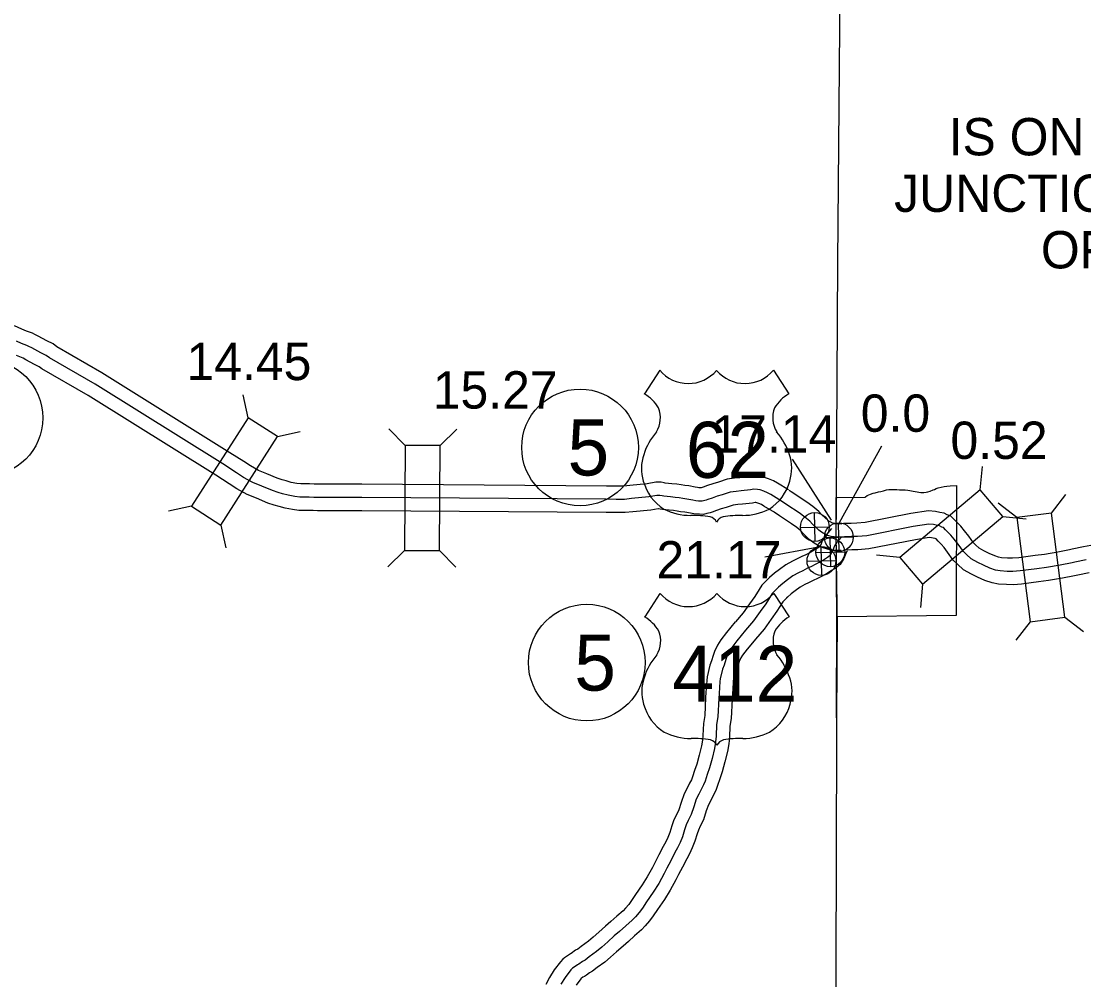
# Model space of a CAD drawing. Extents: x 31699 to 244310, y -8841 to 11474.
# Drawn here: x 140220 to 141021, y 108 to 830 of the extents above; entities that cross this region are included whole.
import ezdxf

# ---------------------------------------------------------------- set-up
doc = ezdxf.new("R2010")
doc.units = 0
for name, color, linetype in [('B_Logo', 7, 'Continuous'), ('G-ANNO-NPLT', 7, 'Continuous'), ('Level 21', 7, 'Continuous'), ('Level 58', 7, 'Continuous'), ('R_Border Notes', 7, 'Continuous'), ('R_Logo', 7, 'Continuous'), ('R_XS_EARTHWORK_STAGE1', 7, 'Continuous'), ('S_AREA_CALC', 7, 'Continuous'), ('S_WALL', 7, 'Continuous'), ('S_WALL_ANNOT', 7, 'Continuous')]:
    doc.layers.add(name, color=color, linetype=linetype)

msp = doc.modelspace()

# ---------------------------------------------------------------- linework, layer by layer
for p, q in [((140701.51, 567.29), (140689.97, 549.45)), ((140787.31, 567.29), (140798.85, 549.45)), ((140701.75, 399.08), (140690.22, 381.24)), ((140787.55, 399.08), (140799.09, 381.24))]:
    msp.add_line(p, q)
for centre, radius, start, end in [((140723, 585.37), 28.08, 220.07504, 319.67012), ((140765.82, 585.37), 28.08, 220.32988, 319.92496), ((140674.9, 523.54), 29.98, 30.7809, 59.98827), ((140813.92, 523.54), 29.98, 120.01173, 149.2191), ((140681.49, 531.45), 20.55, 328.81046, 21.21077), ((140807.33, 531.45), 20.55, 158.78923, 211.18954), ((140735.23, 489.32), 47.94, 138.95648, 162.69135), ((140753.59, 489.32), 47.94, 17.30865, 41.04352), ((140719.41, 493.25), 31.68, 160.95764, 197.38186), ((140769.41, 493.25), 31.68, 342.61814, 19.04236), ((140724.56, 493.34), 36.66, 195.10743, 237.13119), ((140764.26, 493.34), 36.66, 302.86881, 344.89257), ((140725.25, 504.89), 47.07, 244.07708, 269.57785), ((140726.34, 371.61), 86.22, 81.19416, 90.95387), ((140737.12, 448.91), 8.26, 28.03422, 72.98637), ((140751.7, 448.91), 8.26, 107.01363, 151.96578), ((140762.48, 371.61), 86.22, 89.04613, 98.80584), ((140763.57, 504.89), 47.07, 270.42215, 295.92292), ((140723.24, 417.16), 28.08, 220.07504, 319.67012), ((140766.06, 417.16), 28.08, 220.32988, 319.92496), ((140675.14, 355.33), 29.98, 30.7809, 59.98827), ((140814.16, 355.33), 29.98, 120.01173, 149.2191), ((140681.74, 363.24), 20.55, 328.81046, 21.21077), ((140807.57, 363.24), 20.55, 158.78923, 211.18954), ((140735.48, 321.11), 47.94, 138.95648, 162.69135), ((140753.83, 321.11), 47.94, 17.30865, 41.04352), ((140719.65, 325.04), 31.68, 160.95764, 197.38186), ((140769.65, 325.04), 31.68, 342.61814, 19.04236), ((140724.81, 325.13), 36.66, 195.10743, 237.13119), ((140764.5, 325.13), 36.66, 302.86881, 344.89257), ((140725.49, 336.68), 47.07, 244.07708, 269.57785), ((140726.58, 203.4), 86.22, 81.19416, 90.95387), ((140737.36, 280.7), 8.26, 28.03422, 72.98637), ((140751.94, 280.7), 8.26, 107.01363, 151.96578), ((140762.73, 203.4), 86.22, 89.04613, 98.80584), ((140763.81, 336.68), 47.07, 270.42215, 295.92292)]:
    msp.add_arc(centre, radius, start, end)
at = {"layer": 'B_Logo'}
for points in [[(140793.49, 468.5), (140785.24, 473.51), (140782.79, 474.9), (140779.95, 476.15), (140777.25, 477.07), (140775.17, 477.47), (140772.63, 477.52), (140770.05, 477.04), (140762.93, 476.35), (140759.27, 475.97), (140754.75, 475.3), (140748.74, 473.44), (140744.84, 472.25), (140741.01, 470.86), (140737.78, 469.76), (140736.59, 469.32), (140734.67, 468.86), (140733.54, 468.56), (140731.8, 468.71), (140730.8, 468.68), (140728.66, 468.88), (140726.51, 469.28), (140721.95, 470.14), (140718.87, 470.51), (140716.18, 471.03), (140713.23, 471.41), (140709.68, 471.83), (140704.66, 472.34), (140703.32, 472.5), (140701.58, 472.85), (140699.44, 472.85), (140693.4, 471.79), (140680.16, 470.58), (140674.98, 469.95), (140668.64, 469.96), (140661.23, 469.99), (140476.88, 471.29), (140443.71, 471.33), (140440.64, 471.43), (140437.03, 471.59), (140436.16, 471.63), (140433.3, 471.54), (140430.09, 471.57), (140426.27, 472.06), (140421.3, 473.04), (140417.13, 474.18), (140413.76, 475.14), (140409.52, 476.55), (140401.4, 479.97), (140394.71, 482.77), (140387.65, 486.56), (140382.34, 490.07), (140371.99, 496.7), (140275.69, 556.72), (140241.17, 576.69), (140238.78, 578.56), (140234.65, 580.5), (140228.06, 584.17), (140225.82, 585.24), (140224.26, 586.06), (140220.14, 587.6), (140216.42, 589.22)], [(140838.61, 441.37), (140835.41, 441.48), (140833.14, 441.66), (140831.74, 441.78), (140828.13, 442.82), (140826.65, 443.41), (140823.57, 445.25), (140821.49, 446.83), (140819.67, 448.56), (140816.85, 451.2), (140814.76, 453.46), (140811, 456.56), (140806.7, 459.67), (140797.45, 465.73), (140793.49, 468.5)], [(141023.29, 424.39), (141014.69, 422.52), (141012.53, 422.13), (141003.54, 420.38), (140993.22, 418.56), (140986.02, 417.63), (140973.49, 415.99), (140967.96, 415.61), (140963.56, 415.64), (140958.22, 415.99), (140954.68, 416.63), (140950.53, 418), (140945.64, 420.23), (140941.36, 422.4), (140936.46, 425.09), (140932.97, 428.34), (140930.55, 430.65), (140926.63, 436.23), (140923.73, 439.88), (140921.17, 442.93), (140918.82, 445.31), (140917.2, 447.04), (140915.65, 448.63), (140914.38, 449.08), (140912.64, 450), (140910.97, 450.32), (140908.03, 450.9), (140904.56, 451.27), (140892.77, 449.37), (140857.88, 442.47), (140850.61, 441.94), (140846.28, 441.83), (140841.01, 441.66), (140838.61, 441.37)], [(140838.61, 441.46), (140834.91, 437.15), (140833.4, 434.94), (140832.68, 432.86), (140831.44, 430.04), (140829.99, 427.63), (140828.13, 426.21), (140825.81, 424.72), (140823.16, 423.03), (140818.84, 420.72), (140816.12, 419.3), (140813, 417.94), (140809.48, 416.17), (140806.29, 414.67), (140801.97, 412.17), (140797.8, 409.19), (140794.42, 406.56), (140791.04, 403.73), (140786.41, 399.02), (140781.47, 391.23), (140777.32, 385.38), (140772.31, 378.33), (140766.24, 371.2)], [(140838.61, 441.37), (140834.91, 437.06), (140834.68, 436.72)], [(140838.61, 441.37), (140835.61, 441.47)], [(140766.24, 371.2), (140759.78, 363.36), (140755.93, 358.36), (140753.89, 355.23), (140752.21, 351.5), (140751.35, 349.07), (140750.08, 344.95), (140748.84, 341.91), (140747.13, 334.7), (140746.93, 332.56), (140746.34, 323.65), (140746.12, 319.97), (140745.42, 305.92), (140744.47, 300.08), (140744.14, 291.31), (140743.67, 287.02), (140742.76, 282.05), (140740.99, 274.65), (140739.01, 267.5), (140737.37, 262.44), (140735.72, 257.51), (140734.61, 254.6), (140733.1, 251.62), (140731.16, 247.55), (140729.07, 243.81), (140727.18, 238.2), (140725.23, 232.2), (140723.1, 227.85), (140721.47, 224.46), (140720.18, 220.82), (140718.61, 215.55), (140716.88, 211.16), (140715.06, 207.23), (140713.04, 203.56), (140709.83, 197.31), (140706.93, 191.87), (140704.79, 187.8), (140700.75, 180.39), (140696.69, 173.78), (140691.65, 166.41), (140688.52, 161.77), (140686.02, 158.42), (140683.19, 155.06), (140680.8, 152.51), (140675.93, 148.28), (140671.32, 144.13), (140667.29, 140.73), (140662.36, 136.3), (140657.81, 132.29), (140653.91, 129.03), (140648.36, 124.98), (140645.3, 122.54), (140643.4, 121.48), (140640.46, 119.45), (140639.61, 118.83), (140638.49, 118.26), (140635.82, 116.44), (140635.43, 116.09), (140634.84, 115.47), (140634.52, 115.19), (140630.23, 109.45), (140626.92, 104.34)]]:
    msp.add_lwpolyline(points, dxfattribs=at)
at = {"layer": 'G-ANNO-NPLT'}
for points in [[(140856.55, 471.61), (140856.81, 471.86), (140858.06, 472.78), (140860.51, 473.96), (140862.46, 474.53), (140864.09, 474.99), (140866.61, 475.53), (140868.21, 475.86), (140870.4, 476.47), (140872.56, 477.04), (140874.35, 477.34), (140877.99, 477.43), (140880.39, 477.27), (140882.42, 477.21), (140884.79, 477.15), (140886.7, 477.02), (140888.7, 476.85), (140890.17, 476.61), (140892.78, 476.19), (140895.66, 475.54), (140896.97, 475.26), (140898.37, 475.08), (140899.47, 475.04), (140900.74, 475.13), (140902.47, 475.36), (140903.66, 475.58), (140905.45, 476.11), (140907.84, 477.05), (140908.83, 477.47), (140909.96, 478.02), (140911.65, 478.62), (140913.81, 479.16), (140916.03, 479.53), (140918.1, 479.8), (140920.53, 480.07), (140925.35, 480.46), (140925.24, 382.3), (140835.5, 381.33)], [(140834.53, 471.44), (140835.27, 471.45)], [(140835.27, 471.45), (140856.55, 471.61)], [(140835.5, 381.33), (140834.91, 305.13)]]:
    msp.add_lwpolyline(points, dxfattribs=at)
at = {"layer": 'Level 21'}
for p, q in [((140818.79, 438.25), (140818.29, 459.95)), ((140807.69, 448.85), (140829.39, 449.35)), ((140836.85, 430.54), (140836.35, 452.24)), ((140825.75, 441.14), (140847.45, 441.64)), ((140830.49, 419.19), (140829.99, 440.89)), ((140823.75, 412.65), (140823.25, 434.35)), ((140819.39, 429.79), (140841.09, 430.29)), ((140812.65, 423.25), (140834.35, 423.75))]:
    msp.add_line(p, q, dxfattribs=at)
for centre in [(140818.54, 449.1), (140836.6, 441.39), (140830.24, 430.04), (140823.5, 423.5)]:
    msp.add_circle(centre, 10.85, dxfattribs=at)
at = {"layer": 'Level 58'}
msp.add_lwpolyline([(140834.91, 305.13), (140835.12, 381.17), (140834.96, 410.68), (140834.7, 460.19), (140834.62, 471.12), (140834.53, 471.44)], dxfattribs=at)
at = {"layer": 'R_Border Notes'}
for centre in [(140192.2, 531.37), (140641.44, 509.1), (140646.55, 346.84)]:
    msp.add_circle(centre, 44, dxfattribs=at)
at = {"layer": 'R_Logo'}
for points in [[(140830.9, 1423.63), (140833.14, 1358.31), (140835.89, 1183.58), (140836.77, 1010.37), (140837.07, 825.26), (140835.51, 648.82), (140834.62, 471.12), (140834.66, 466.31), (140834.7, 460.19)], [(140830.9, 1423.63), (140833.14, 1358.31), (140835.89, 1183.58), (140836.77, 1010.37), (140837.07, 825.26), (140835.51, 648.82), (140834.62, 471.12), (140834.66, 466.31), (140834.72, 454.82)], [(140834.93, 415.69), (140835.12, 381.17), (140834.88, 292.09), (140834.39, 114.59), (140835.3, -62.3), (140834.16, -62.37), (140834.5, -94.16)], [(140834.96, 410.68), (140835.12, 381.17), (140834.88, 292.09), (140834.39, 114.59), (140835.3, -62.3), (140834.16, -62.37), (140834.5, -94.16)]]:
    msp.add_lwpolyline(points, dxfattribs=at)
at = {"layer": 'R_XS_EARTHWORK_STAGE1'}
for p, q in [((140391.04, 531.52), (140387.27, 548.71)), ((140413.28, 517.28), (140430.47, 521.05)), ((140509.61, 510.66), (140497.25, 523.19)), ((140536.01, 510.47), (140548.54, 522.83)), ((140943.35, 477.14), (140944.88, 494.68)), ((140943.35, 477.14), (140882.69, 426.22)), ((140960.33, 456.92), (140943.35, 477.14)), ((140997.05, 459.6), (141007.8, 473.53)), ((140348.33, 464.82), (140331.14, 461.05)), ((140970.87, 456.22), (140956.93, 466.97)), ((140899.67, 406), (140960.33, 456.92)), ((140960.33, 456.92), (140977.86, 455.39)), ((140997.05, 459.6), (140970.87, 456.22)), ((141007.19, 381.05), (140997.05, 459.6)), ((140370.56, 450.59), (140374.33, 433.39)), ((140970.87, 456.22), (140981.01, 377.67)), ((140509.05, 431.46), (140496.52, 419.1)), ((140535.45, 431.28), (140547.81, 418.74)), ((140882.69, 426.22), (140865.16, 427.75)), ((140882.69, 426.22), (140899.67, 406)), ((140899.67, 406), (140898.14, 388.47)), ((140981.01, 377.67), (140970.26, 363.74)), ((140981.01, 377.67), (141007.19, 381.05)), ((141007.19, 381.05), (141021.12, 370.3))]:
    msp.add_line(p, q, dxfattribs=at)
for points in [[(140391.04, 531.52), (140348.33, 464.82), (140370.56, 450.59), (140413.28, 517.28)], [(140535.45, 431.28), (140536.01, 510.47), (140509.61, 510.66), (140509.05, 431.46)]]:
    msp.add_lwpolyline(points, close=True, dxfattribs=at)
at = {"layer": 'S_AREA_CALC'}
for points in [[(140798.67, 477.05), (140790.31, 482.13), (140787.29, 483.85), (140783.58, 485.48), (140779.83, 486.75), (140776.24, 487.45), (140771.82, 487.54), (140768.65, 486.95), (140761.93, 486.3), (140758.01, 485.9), (140752.53, 485.08), (140745.8, 483), (140741.67, 481.74), (140737.69, 480.3), (140734.43, 479.19), (140733.68, 478.91), (140732.68, 478.67), (140732.07, 478.72), (140731.12, 478.69), (140730.05, 478.79), (140728.36, 479.11), (140723.48, 480.03), (140720.42, 480.4), (140717.76, 480.91), (140714.46, 481.33), (140710.79, 481.77), (140705.76, 482.28), (140704.89, 482.39), (140702.56, 482.85), (140698.58, 482.85), (140692.08, 481.71), (140679.1, 480.52), (140674.38, 479.95), (140668.67, 479.96), (140661.29, 479.99), (140476.92, 481.29), (140443.89, 481.33), (140441.02, 481.43), (140437.47, 481.58), (140436.24, 481.64), (140433.19, 481.54), (140430.77, 481.57), (140427.87, 481.94), (140423.59, 482.78), (140419.83, 483.81), (140416.71, 484.7), (140413.04, 485.92), (140405.27, 489.19), (140399.01, 491.81), (140392.78, 495.16), (140387.79, 498.45), (140377.33, 505.15), (140280.84, 565.29), (140246.77, 585.01), (140244.04, 587.13), (140239.21, 589.4), (140232.65, 593.06), (140230.3, 594.18), (140228.36, 595.2), (140223.9, 596.87), (140220.38, 598.41), (140214.9, 600.74)], [(140788.3, 459.95), (140780.17, 464.88), (140778.29, 465.95), (140776.32, 466.82), (140774.68, 467.38), (140774.11, 467.49), (140773.45, 467.5), (140771.44, 467.13), (140763.93, 466.4), (140760.53, 466.05), (140756.98, 465.52), (140751.67, 463.88), (140748, 462.76), (140744.33, 461.43), (140741.12, 460.34), (140739.49, 459.74), (140737.13, 459.17), (140734.45, 458.45), (140731.54, 458.69), (140730.49, 458.66), (140727.27, 458.96), (140724.67, 459.45), (140720.42, 460.25), (140717.32, 460.63), (140714.6, 461.15), (140712.01, 461.48), (140708.58, 461.89), (140703.57, 462.4), (140701.76, 462.62), (140700.59, 462.85), (140700.31, 462.85), (140694.72, 461.87), (140681.22, 460.63), (140675.58, 459.95), (140668.61, 459.96), (140661.17, 459.99), (140476.84, 461.29), (140443.53, 461.33), (140440.25, 461.44), (140436.59, 461.6), (140436.09, 461.62), (140433.4, 461.54), (140429.41, 461.58), (140424.67, 462.18), (140419.01, 463.3), (140414.44, 464.55), (140410.82, 465.59), (140406, 467.18), (140397.53, 470.75), (140390.4, 473.73), (140382.52, 477.97), (140376.88, 481.69), (140366.64, 488.24), (140270.54, 548.15), (140235.57, 568.38), (140233.51, 569.98), (140230.08, 571.6), (140223.47, 575.28), (140221.34, 576.3), (140220.17, 576.91), (140216.39, 578.33)], [(140838.94, 451.36), (140835.97, 451.46), (140833.97, 451.62), (140833.57, 451.66), (140831.37, 452.29), (140831.1, 452.4), (140829.18, 453.54), (140827.98, 454.46), (140826.53, 455.83), (140823.94, 458.26), (140821.64, 460.74), (140817.12, 464.48), (140812.38, 467.9), (140803.06, 474.01), (140799.22, 476.69)], [(140838.94, 451.36), (140835.97, 451.46), (140833.97, 451.62), (140833.57, 451.66), (140831.37, 452.29), (140831.1, 452.4), (140829.18, 453.54), (140827.98, 454.46), (140826.53, 455.83), (140823.94, 458.26), (140821.64, 460.74), (140817.12, 464.48), (140812.38, 467.9), (140803.06, 474.01), (140801.27, 475.26)], [(140838.28, 431.37), (140834.84, 431.49), (140832.31, 431.69), (140829.9, 431.9), (140824.88, 433.34), (140822.2, 434.41), (140817.96, 436.95), (140815, 439.21), (140812.81, 441.28), (140809.75, 444.15), (140807.88, 446.17), (140804.88, 448.65), (140801.03, 451.43), (140791.84, 457.45), (140787.75, 460.31)], [(140821.37, 434.91), (140817.96, 436.95), (140815, 439.21), (140812.81, 441.28), (140809.75, 444.15), (140807.88, 446.17), (140804.88, 448.65), (140801.03, 451.43), (140791.84, 457.45), (140787.75, 460.31)], [(141026.59, 435.26), (141021.24, 434.18), (141012.56, 432.3), (141010.68, 431.95), (141001.72, 430.21), (140991.71, 428.45), (140984.73, 427.55), (140972.5, 425.94), (140967.65, 425.61), (140963.93, 425.64), (140959.44, 425.94), (140957.14, 426.35), (140954.18, 427.33), (140949.98, 429.24), (140946.03, 431.24), (140942.37, 433.26), (140939.83, 435.62), (140938.17, 437.2), (140934.65, 442.22), (140931.48, 446.21), (140928.57, 449.67), (140926.02, 452.25), (140924.43, 453.94), (140921.21, 457.26), (140918.43, 458.25), (140915.99, 459.54), (140912.87, 460.14), (140909.53, 460.8), (140904.29, 461.36), (140891, 459.21), (140856.54, 452.39), (140850.13, 451.93), (140845.99, 451.83), (140840.24, 451.64), (140837.42, 451.3)], [(140831.02, 447.89), (140826.97, 443.16), (140824.38, 439.38), (140823.36, 436.43), (140822.54, 434.56), (140822.4, 434.32), (140822.39, 434.32), (140820.43, 433.06), (140818.11, 431.58), (140814.17, 429.48), (140811.8, 428.23), (140808.75, 426.91), (140805.11, 425.08), (140801.64, 423.45), (140796.55, 420.49), (140791.82, 417.13), (140788.13, 414.25), (140784.24, 410.99), (140778.53, 405.18), (140773.17, 396.72), (140769.17, 391.09), (140764.42, 384.39), (140758.63, 377.6)], [(141025.35, 414.61), (141016.82, 412.74), (141014.38, 412.3), (141005.36, 410.55), (140994.73, 408.67), (140987.31, 407.71), (140974.49, 406.03), (140968.27, 405.61), (140963.19, 405.64), (140957, 406.05), (140952.21, 406.92), (140946.88, 408.67), (140941.31, 411.21), (140936.69, 413.55), (140930.56, 416.93), (140926.11, 421.06), (140922.93, 424.11), (140918.62, 430.24), (140915.99, 433.55), (140913.77, 436.19), (140911.61, 438.38), (140910.02, 440.08), (140909.29, 440.46), (140909.07, 440.51), (140906.53, 441), (140904.83, 441.18), (140894.54, 439.52), (140859.22, 432.54), (140851.09, 431.95), (140846.56, 431.84), (140841.77, 431.68), (140839.8, 431.44)], [(140821.47, 433.73), (140820.43, 433.06), (140818.11, 431.58), (140814.17, 429.48), (140811.8, 428.23), (140808.75, 426.91), (140805.11, 425.08), (140801.64, 423.45), (140796.55, 420.49), (140791.82, 417.13), (140788.13, 414.25), (140784.24, 410.99), (140778.53, 405.18), (140774.45, 398.74)], [(140842.98, 431.11), (140842.86, 430.97), (140842.41, 430.31), (140842, 429.11), (140840.33, 425.35), (140837.58, 420.76), (140833.88, 417.93), (140831.2, 416.21), (140828.21, 414.3), (140823.52, 411.8), (140820.44, 410.19), (140817.24, 408.79), (140813.84, 407.09), (140810.93, 405.72), (140807.4, 403.67), (140803.77, 401.09), (140800.71, 398.7), (140797.84, 396.29), (140797.29, 395.73)], [(140834.39, 418.32), (140833.88, 417.93), (140831.2, 416.21), (140828.21, 414.3), (140823.52, 411.8), (140820.44, 410.19), (140817.24, 408.79), (140813.84, 407.09), (140810.93, 405.72), (140807.4, 403.67), (140803.77, 401.09), (140800.71, 398.7), (140797.84, 396.29), (140794.29, 392.68), (140789.78, 385.56), (140785.48, 379.5), (140780.21, 372.09), (140773.85, 364.63)], [(140758.52, 377.47), (140751.96, 369.5), (140747.76, 364.06), (140745.09, 359.95), (140742.92, 355.14), (140741.85, 352.12), (140740.65, 348.23), (140739.29, 344.88), (140737.23, 336.24), (140736.96, 333.27), (140736.36, 324.19), (140736.13, 320.43), (140735.46, 306.89), (140734.5, 300.98), (140734.16, 291.96), (140733.77, 288.38), (140732.97, 284.03), (140731.31, 277.06), (140729.43, 270.3), (140727.87, 265.48), (140726.3, 260.8), (140725.45, 258.57), (140724.12, 255.94), (140722.27, 252.05), (140719.89, 247.79), (140717.68, 241.26), (140715.94, 235.88), (140714.1, 232.14), (140712.22, 228.22), (140710.67, 223.82), (140709.15, 218.74), (140707.68, 215), (140706.13, 211.65), (140704.21, 208.17), (140700.98, 201.86), (140698.1, 196.47), (140695.98, 192.43), (140692.1, 185.32), (140688.3, 179.14), (140683.37, 171.94), (140680.36, 167.47), (140678.18, 164.55), (140675.72, 161.62), (140673.86, 159.64), (140669.31, 155.69), (140664.75, 151.58), (140660.72, 148.19), (140655.7, 143.68), (140651.29, 139.78), (140647.75, 136.82), (140642.3, 132.85), (140639.72, 130.79), (140638.11, 129.9), (140634.64, 127.5), (140634.33, 127.27), (140633.39, 126.79), (140629.66, 124.26), (140628.44, 123.18), (140626.59, 121.2), (140622.02, 115.08), (140618.32, 109.37), (140615.52, 104.23)], [(140773.96, 364.76), (140767.6, 357.04), (140764.1, 352.49), (140762.69, 350.33), (140761.5, 347.68), (140760.84, 345.84), (140759.5, 341.49), (140758.39, 338.76), (140757.02, 332.99), (140756.9, 331.68), (140756.32, 322.94), (140756.1, 319.34), (140755.38, 304.78), (140754.44, 298.99), (140754.12, 290.5), (140753.58, 285.49), (140752.55, 279.9), (140750.67, 272.06), (140748.59, 264.53), (140746.86, 259.22), (140745.14, 254.05), (140743.77, 250.47), (140742.08, 247.12), (140740.05, 242.87), (140738.25, 239.65), (140736.67, 234.97), (140734.52, 228.34), (140732.09, 223.4), (140730.72, 220.54), (140729.69, 217.63), (140728.07, 212.2), (140726.08, 207.14), (140724, 202.63), (140721.87, 198.77), (140718.69, 192.58), (140715.77, 187.11), (140713.61, 182.99), (140709.41, 175.29), (140705.08, 168.25), (140699.92, 160.71), (140696.68, 155.9), (140693.86, 152.12), (140690.67, 148.32), (140687.74, 145.21), (140682.55, 140.7), (140677.89, 136.51), (140673.85, 133.1), (140669.01, 128.75), (140664.33, 124.61), (140660.07, 121.05), (140654.42, 116.94), (140650.89, 114.12), (140648.69, 112.9), (140646.28, 111.23), (140644.89, 110.21), (140643.59, 109.55), (140642.17, 108.58), (140641.94, 108.34), (140638.44, 103.65)]]:
    msp.add_lwpolyline(points, dxfattribs=at)
at = {"layer": 'S_WALL_ANNOT'}
for p, q in [((140868.89, 510.02), (140836.95, 452.2)), ((140801.55, 500.29), (140830.97, 454.15)), ((140780.81, 426.72), (140821.28, 434.08))]:
    msp.add_line(p, q, dxfattribs=at)

# ---------------------------------------------------------------- texts
for s, p in [('62', (140721.2, 486.18)), ('412', (140711.09, 317.35))]:
    msp.add_text(s, height=42.24).set_placement(p)
at = {"layer": 'R_Border Notes'}
for p in [(140631.99, 487.98), (140637.1, 325.72)]:
    msp.add_text('5', height=42.24, dxfattribs=at).set_placement(p)
at = {"layer": 'S_WALL'}
for s, height, p in [('IS ON LOCAL RD. THAT', 28.1599, (140919.43, 729.36)), ('JUNCTIONS ON NORTH SIDE', 28.1599, (140878.38, 686.74)), ('OF U.S. 62, S-6)', 28.1599, (140989.03, 644.12)), ('14.45', 28.16, (140344.58, 559.87)), ('15.27', 28.16, (140530.34, 538.4)), ('0.52', 28.16, (140920.83, 500.45))]:
    msp.add_text(s, height=height, dxfattribs=at).set_placement(p)
at = {"layer": 'S_WALL_ANNOT'}
for s, p in [('0.0', (140853.18, 520.89)), ('17.14', (140740.54, 505.25)), ('21.17', (140699.08, 410.28))]:
    msp.add_text(s, height=28.16, dxfattribs=at).set_placement(p)

doc.saveas('drawing.dxf')
